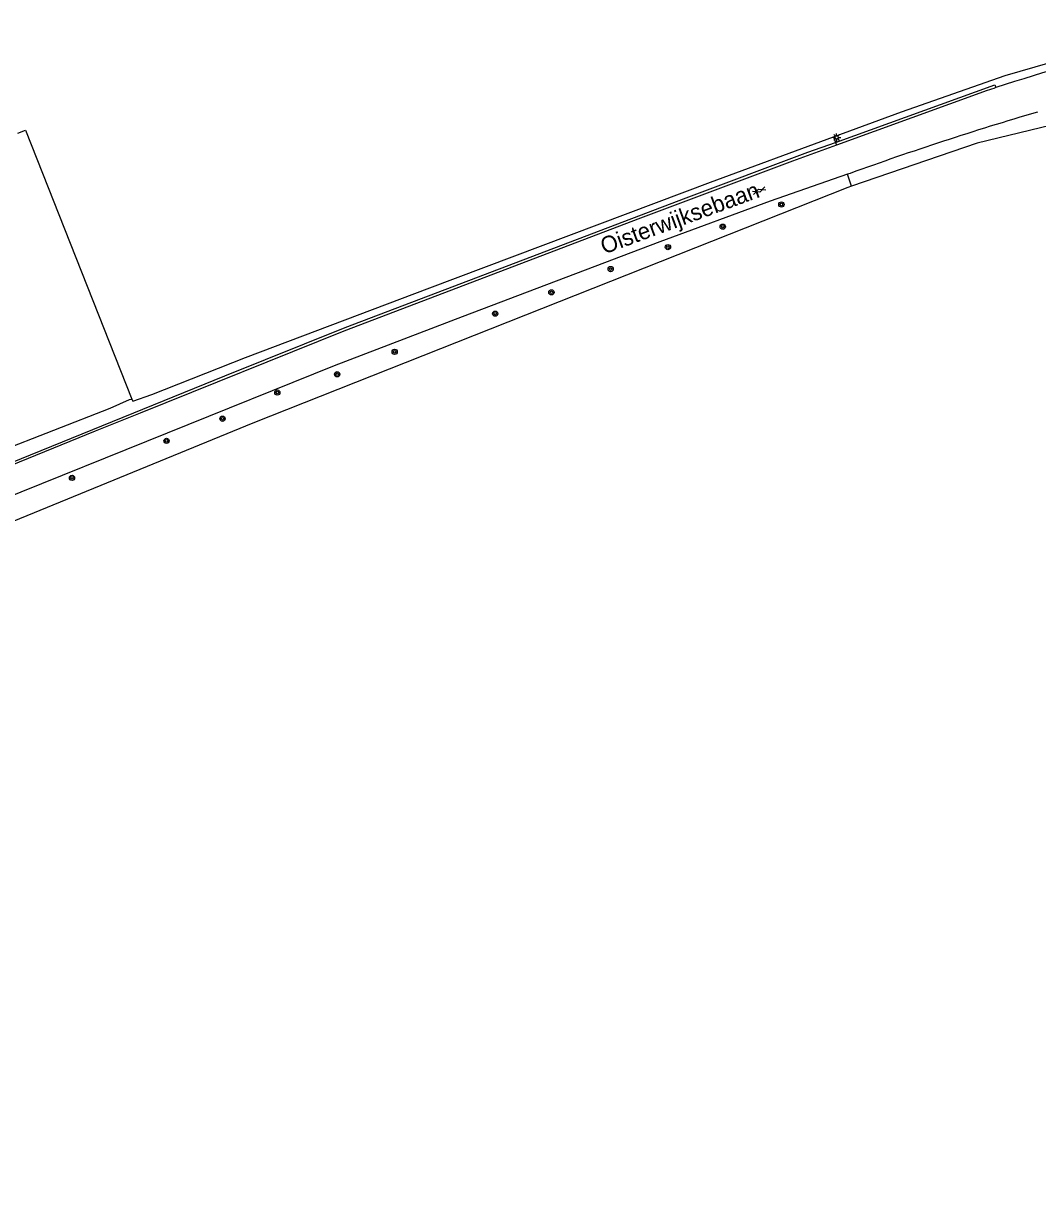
# Model space of a CAD drawing. Extents: x 135999 to 138000, y 396000 to 398501.
# Drawn here: x 137629.5 to 137784.1, y 397504.8 to 397683.8 of the extents above; entities that cross this region are included whole.
import ezdxf

# ---------------------------------------------------------------- set-up
doc = ezdxf.new("R2010")
doc.units = 0
for name, color, linetype in [('gg-afsc-draadraster', 7, 'Continuous'), ('gg-afsc-hekwerk', 7, 'Continuous'), ('gg-afsc-lijn draadraster', 7, 'Continuous'), ('gg-anno-openbare ruimte label', 7, 'Continuous'), ('gg-knt-bronhoudergrens', 7, 'Continuous'), ('gg-knt-verharding', 7, 'Continuous'), ('gt-grn-groengrens', 7, 'Continuous'), ('gt-symb-boom', 7, 'Continuous'), ('gt-symb-gesloten verharding', 7, 'Continuous'), ('gt-symb-lichtmast', 7, 'Continuous')]:
    doc.layers.add(name, color=color, linetype=linetype)

# ---------------------------------------------------------------- blocks, each defined once
blk = doc.blocks.new('gt0-BOOM')
at = {"layer": 'gt-symb-boom'}
for radius in [0.4, 0.2]:
    blk.add_circle((0, 0), radius, dxfattribs=at)
blk = doc.blocks.new('gt0-GESVH1')
at = {"layer": 'gt-symb-gesloten verharding'}
for p, q in [((-0.99, -0.26), (0.01, 0.24)), ((0.01, -0.26), (-0.99, 0.24)), ((0.01, 0.24), (1.01, -0.26)), ((1.01, 0.24), (0.01, -0.26))]:
    blk.add_line(p, q, dxfattribs=at)
blk = doc.blocks.new('gt0-LMAST')
at = {"layer": 'gt-symb-lichtmast'}
for p, q in [((-0.18, 0.17), (-0.45, 0.44)), ((-0.01, 0.25), (-0.01, 0.62)), ((0.17, 0.17), (0.44, 0.44)), ((-0.26, 0), (-0.63, 0)), ((-0.18, -0.18), (-0.45, -0.45)), ((-0.01, -0.25), (-0.01, -0.63)), ((0.44, -0.45), (0.17, -0.18)), ((0.24, 0), (0.62, 0))]:
    blk.add_line(p, q, dxfattribs=at)
blk.add_circle((-0.01, 0), 0.25, dxfattribs=at)

msp = doc.modelspace()

# ---------------------------------------------------------------- linework, layer by layer
at = {"layer": 'gg-afsc-draadraster'}
for p, q in [((137645.68, 397626.48), (137646.08, 397626.57)), ((137623.19, 397617.53), (137642.76, 397625.2))]:
    msp.add_line(p, q, dxfattribs=at)
for points in [[(137752.97, 397666.51), (137763.34, 397670.34), (137779.17, 397675.84), (137790.21, 397679.05), (137807.24, 397683.78)], [(137649.1, 397627.25), (137663.37, 397632.91), (137691.46, 397643.49), (137734.27, 397659.61), (137752.97, 397666.51)], [(137646.08, 397626.57), (137646.21, 397626.24), (137649.1, 397627.25)]]:
    msp.add_lwpolyline(points, dxfattribs=at)
at = {"layer": 'gg-afsc-hekwerk'}
msp.add_line((137642.76, 397625.2), (137645.68, 397626.48), dxfattribs=at)
msp.add_lwpolyline([(137664.52, 397622.9), (137576.36, 397586.8), (137573.64, 397585.18), (137571.27, 397583.33), (137569.06, 397581.29), (137566.95, 397578.93), (137565.45, 397576.43), (137564.24, 397573.66), (137563.77, 397570.79), (137564.04, 397567.88), (137568.76, 397554.86), (137591.45, 397500)], dxfattribs=at)
msp.add_lwpolyline([(137664.52, 397622.9), (137576.36, 397586.8), (137573.64, 397585.18), (137571.27, 397583.33), (137569.06, 397581.29), (137566.95, 397578.93), (137565.45, 397576.43), (137564.24, 397573.66), (137563.77, 397570.79), (137564.04, 397567.88), (137568.76, 397554.86), (137591.45, 397500)], dxfattribs=at)
at = {"layer": 'gg-afsc-lijn draadraster'}
for points in [[(137752.97, 397666.51), (137763.34, 397670.34), (137779.17, 397675.84), (137790.21, 397679.05), (137807.24, 397683.78)], [(137649.1, 397627.25), (137663.37, 397632.91), (137691.46, 397643.49), (137734.27, 397659.61), (137752.97, 397666.51)]]:
    msp.add_lwpolyline(points, dxfattribs=at)
at = {"layer": 'gg-knt-bronhoudergrens'}
msp.add_lwpolyline([(137628.71, 397667.08), (137629.87, 397667.52), (137646.08, 397626.57)], dxfattribs=at)
at = {"layer": 'gg-knt-verharding'}
for p, q in [((137776.42, 397673.58), (137753.43, 397665.25)), ((137755.52, 397660.95), (137755.1, 397660.8))]:
    msp.add_line(p, q, dxfattribs=at)
for points in [[(137753.27, 397665.67), (137777.59, 397674.42), (137777.72, 397674.01)], [(137587.93, 397600.92), (137605.82, 397608.04), (137660.22, 397630.11), (137678.58, 397637.45), (137693.83, 397643.24), (137730.52, 397657.22), (137749.08, 397664.16), (137753.27, 397665.67)], [(137753.43, 397665.25), (137746.74, 397662.82), (137723.6, 397654.11), (137678.37, 397636.92), (137647.32, 397624.42)], [(137755.1, 397660.8), (137743.33, 397656.72), (137726.52, 397650.53), (137696.38, 397639.1), (137676.9, 397631.63), (137626, 397611.11), (137577.57, 397591.32)], [(137647.32, 397624.42), (137640.46, 397621.65), (137610.9, 397609.66), (137588.05, 397600.6)]]:
    msp.add_lwpolyline(points, dxfattribs=at)
for centre, radius, start, end in [((137872.56, 397383), 306.07, 103.5729, 108.0507), ((137871.99, 397384.84), 304.14, 108.0553, 108.3149), ((137927.94, 397182.21), 508.84, 106.4229, 109.8066)]:
    msp.add_arc(centre, radius, start, end, dxfattribs=at)
at = {"layer": 'gt-grn-groengrens'}
for p, q in [((137752.97, 397666.51), (137753.27, 397665.67)), ((137753.27, 397665.67), (137753.43, 397665.25)), ((137755.74, 397659.01), (137755.1, 397660.8))]:
    msp.add_line(p, q, dxfattribs=at)
for points in [[(137841.57, 397680.49), (137797.32, 397671), (137774.87, 397665.55), (137755.74, 397659.01)], [(137755.74, 397659.01), (137755.16, 397658.81), (137664.52, 397622.9)]]:
    msp.add_lwpolyline(points, dxfattribs=at)

# ---------------------------------------------------------------- block references
at = {"layer": 'gt-symb-boom'}
for p in [(137745.05, 397656.2), (137736.11, 397652.82), (137727.76, 397649.71), (137719.03, 397646.37), (137710, 397642.82), (137701.44, 397639.57), (137686.11, 397633.76), (137677.35, 397630.34), (137668.23, 397627.56), (137659.88, 397623.57), (137651.35, 397620.19), (137636.94, 397614.56)]:
    msp.add_blockref('gt0-BOOM', p, dxfattribs=at)
at = {"layer": 'gt-symb-gesloten verharding', "rotation": 20.971710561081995}
msp.add_blockref('gt0-GESVH1', (137741.65, 397658.31), dxfattribs=at)
at = {"layer": 'gt-symb-lichtmast'}
msp.add_blockref('gt0-LMAST', (137753.48, 397666.42), dxfattribs=at)

# ---------------------------------------------------------------- texts
at = {"layer": 'gg-anno-openbare ruimte label'}
msp.add_text('Oisterwijksebaan', height=2.5, rotation=20.2, dxfattribs=at).set_placement((137718.04, 397648.59))

doc.saveas('drawing.dxf')
